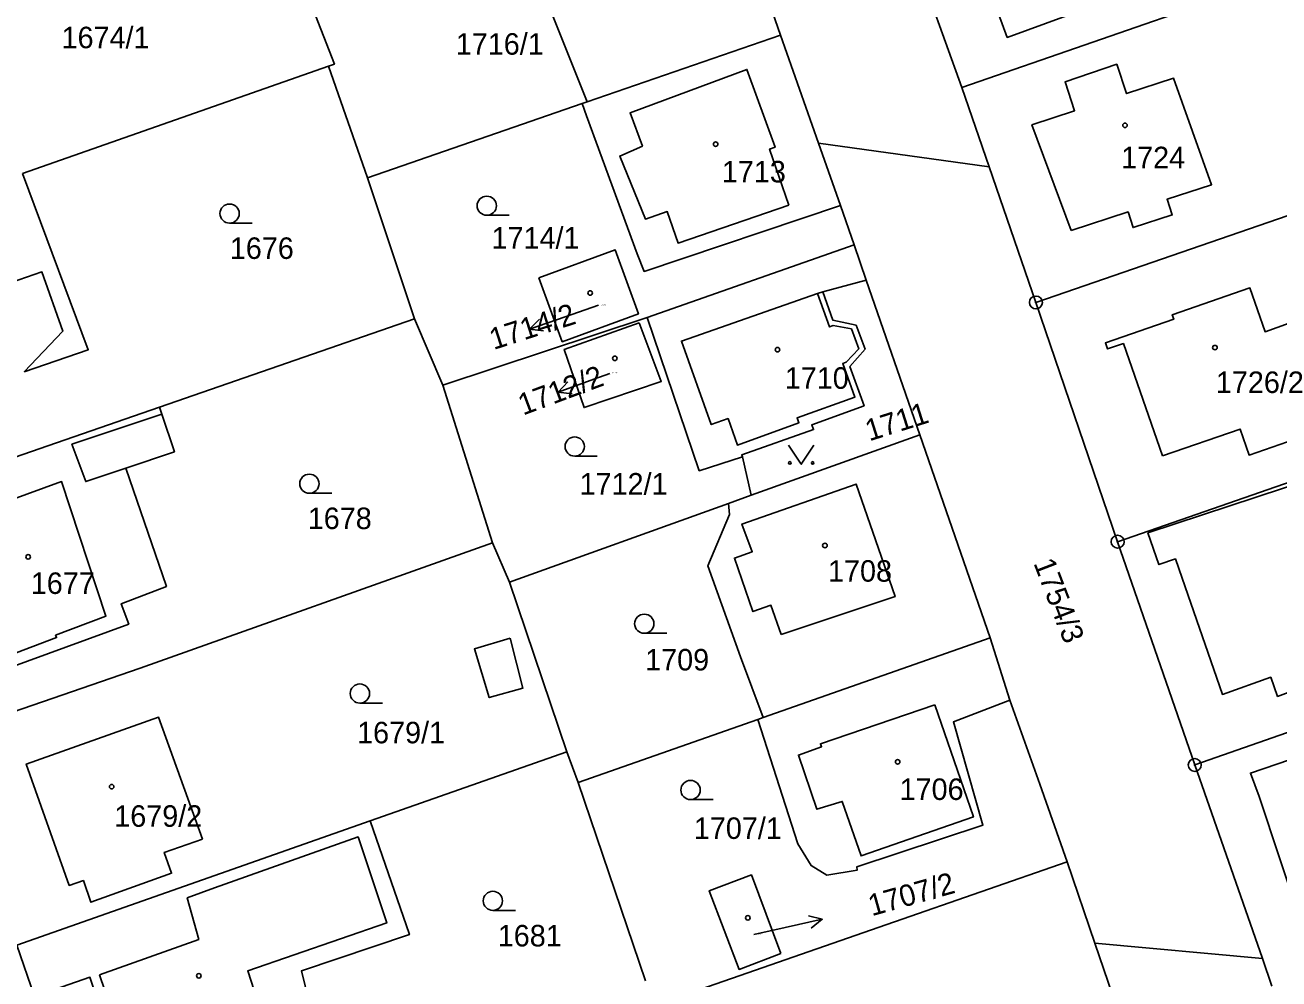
# Model space of a CAD drawing. Extents: x -737240 to -735272, y -1119606 to -1117878.
# Drawn here: x -735778.7 to -735679.6, y -1118596.4 to -1118521 of the extents above; entities that cross this region are included whole.
import ezdxf

# ---------------------------------------------------------------- set-up
doc = ezdxf.new("R2010")
doc.units = 0
for name, color, linetype in [('Level 1', 7, 'Continuous'), ('Level 16', 7, 'Continuous'), ('Level 18', 7, 'Continuous'), ('Level 19', 7, 'Continuous'), ('Level 25', 7, 'Continuous'), ('Level 4', 7, 'Continuous')]:
    doc.layers.add(name, color=color, linetype=linetype)

msp = doc.modelspace()

# ---------------------------------------------------------------- linework, layer by layer
at = {"layer": 'Level 1'}
for p, q in [((-735725.27, -1118503.75), (-735719.03, -1118521.81)), ((-735704.71, -1118525.95), (-735710.89, -1118508.75)), ((-735734.31, -1118527.1), (-735741.37, -1118509.48)), ((-735663.61, -1118511.71), (-735704.71, -1118525.95)), ((-735734.31, -1118527.1), (-735719.03, -1118521.81)), ((-735719.03, -1118521.81), (-735716.02, -1118530.36)), ((-735754.76, -1118524.27), (-735778.95, -1118532.75)), ((-735754.76, -1118524.27), (-735751.67, -1118533.1)), ((-735702.54, -1118532.23), (-735704.71, -1118525.95)), ((-735751.67, -1118533.1), (-735734.71, -1118527.23)), ((-735734.71, -1118527.23), (-735734.31, -1118527.1)), ((-735657.72, -1118528.78), (-735698.84, -1118542.95)), ((-735702.54, -1118532.23), (-735716.02, -1118530.36)), ((-735716.02, -1118530.36), (-735714.3, -1118535.29)), ((-735698.84, -1118542.95), (-735702.54, -1118532.23)), ((-735751.67, -1118533.1), (-735747.97, -1118544.26)), ((-735714.3, -1118535.29), (-735713.21, -1118538.4)), ((-735729.58, -1118544.14), (-735713.21, -1118538.4)), ((-735713.21, -1118538.4), (-735712.25, -1118541.19)), ((-735712.25, -1118541.19), (-735715.68, -1118542.1)), ((-735712.25, -1118541.19), (-735708.02, -1118553.41)), ((-735692.38, -1118561.87), (-735698.84, -1118542.95)), ((-735747.97, -1118544.26), (-735768.12, -1118551.24)), ((-735747.97, -1118544.26), (-735745.72, -1118549.49)), ((-735745.72, -1118549.49), (-735729.58, -1118544.14)), ((-735651.31, -1118547.62), (-735692.38, -1118561.87)), ((-735745.72, -1118549.49), (-735741.8, -1118561.97)), ((-735768.12, -1118551.24), (-735791.33, -1118559.28)), ((-735768.12, -1118551.24), (-735767.94, -1118551.78)), ((-735721.34, -1118558.2), (-735708.02, -1118553.41)), ((-735708.02, -1118553.41), (-735702.46, -1118569.47)), ((-735722.04, -1118555.17), (-735721.34, -1118558.2)), ((-735721.34, -1118558.2), (-735723.13, -1118558.84)), ((-735723.13, -1118558.84), (-735740.44, -1118565.07)), ((-735741.8, -1118561.97), (-735740.44, -1118565.07)), ((-735686.29, -1118579.52), (-735692.38, -1118561.87)), ((-735740.44, -1118565.07), (-735735.93, -1118578.49)), ((-735645.17, -1118565.17), (-735686.29, -1118579.52)), ((-735720.39, -1118575.77), (-735702.46, -1118569.47)), ((-735702.46, -1118569.47), (-735700.9, -1118574.41)), ((-735735.02, -1118580.92), (-735720.81, -1118575.92)), ((-735720.81, -1118575.92), (-735720.39, -1118575.77)), ((-735735.93, -1118578.49), (-735751.46, -1118583.95)), ((-735735.93, -1118578.49), (-735735.02, -1118580.92)), ((-735680.94, -1118594.82), (-735686.29, -1118579.52)), ((-735735.02, -1118580.92), (-735729.7, -1118596.59)), ((-735751.46, -1118583.95), (-735779.41, -1118593.77)), ((-735696.38, -1118587.19), (-735694.18, -1118593.62)), ((-735778, -1118597.83), (-735779.41, -1118593.77)), ((-735694.18, -1118593.62), (-735667.47, -1118671.8)), ((-735694.18, -1118593.62), (-735680.94, -1118594.82)), ((-735680.2, -1118597.02), (-735680.94, -1118594.82))]:
    msp.add_line(p, q, dxfattribs=at)
for points in [[(-735757.7, -1118515.3), (-735754.29, -1118524.1), (-735754.76, -1118524.27)], [(-735700.96, -1118515.87), (-735703.07, -1118516.64), (-735701.11, -1118522), (-735696.42, -1118520.28), (-735696.84, -1118519.13)], [(-735696.05, -1118537.25), (-735699.16, -1118528.91), (-735695.78, -1118527.8), (-735696.53, -1118525.51), (-735692.45, -1118524.12), (-735691.68, -1118526.44), (-735687.96, -1118525.22), (-735684.95, -1118533.65), (-735688.47, -1118534.79), (-735688.07, -1118536.03), (-735691.16, -1118537.03), (-735691.56, -1118535.79), (-735696.05, -1118537.25)], [(-735714.3, -1118535.29), (-735729.82, -1118540.5), (-735730.37, -1118539.11), (-735734.36, -1118528.2), (-735734.71, -1118527.23)], [(-735778.95, -1118532.75), (-735773.75, -1118546.69), (-735778.81, -1118548.43)], [(-735738.13, -1118541.01), (-735736.28, -1118546.06), (-735730.26, -1118543.86), (-735732.09, -1118538.8), (-735738.13, -1118541.01)], [(-735715.68, -1118542.1), (-735714.9, -1118544.34), (-735713.05, -1118544.75), (-735712.35, -1118546.65), (-735713.55, -1118548.02), (-735712.42, -1118551.12), (-735716.56, -1118552.62), (-735716.42, -1118553.01), (-735722.1, -1118554.99), (-735722.04, -1118555.17)], [(-735688.84, -1118555.09), (-735682.7, -1118552.96), (-735681.99, -1118555.02), (-735675.93, -1118552.92), (-735678.81, -1118544.6), (-735680.73, -1118545.27), (-735681.93, -1118541.8), (-735688.07, -1118543.93), (-735687.95, -1118544.28), (-735693.35, -1118546.15), (-735693.18, -1118546.63), (-735691.93, -1118546.2), (-735688.84, -1118555.09)], [(-735730.2, -1118544.56), (-735736.12, -1118546.66), (-735734.56, -1118551.27), (-735728.46, -1118549.21), (-735730.2, -1118544.56)], [(-735729.58, -1118544.14), (-735725.45, -1118556.26), (-735722.04, -1118555.17)], [(-735767.94, -1118551.78), (-735766.94, -1118554.76), (-735770.78, -1118556.05)], [(-735770.78, -1118556.05), (-735767.57, -1118565.4), (-735771.14, -1118566.77), (-735770.55, -1118568.38), (-735781.89, -1118572.54), (-735785.26, -1118561.85), (-735789.88, -1118563.45)], [(-735674.11, -1118570.41), (-735677.6, -1118571.64), (-735677.08, -1118573.12), (-735679.74, -1118574.1), (-735680.28, -1118572.59), (-735684.1, -1118573.94), (-735687.29, -1118564.76), (-735687.82, -1118563.23), (-735689.12, -1118563.68), (-735689.99, -1118561.17), (-735677.1, -1118556.93), (-735676.78, -1118557.86), (-735672.52, -1118556.4), (-735670.53, -1118562.13), (-735668.3, -1118561.36), (-735666.98, -1118565.1), (-735669.23, -1118565.88), (-735668.35, -1118568.42), (-735674.11, -1118570.41)], [(-735720.39, -1118575.77), (-735722.18, -1118570.98), (-735724.77, -1118563.78), (-735723.05, -1118559.73), (-735723.13, -1118558.84)], [(-735741.8, -1118561.97), (-735769.66, -1118571.87), (-735785.11, -1118577.2)], [(-735700.9, -1118574.41), (-735705.36, -1118576.12), (-735703.03, -1118584.28), (-735713, -1118587.58), (-735712.96, -1118587.83), (-735715.37, -1118588.24), (-735716.61, -1118587.48), (-735717.66, -1118585.77), (-735720.81, -1118575.92)], [(-735700.9, -1118574.41), (-735698.54, -1118581.04), (-735696.38, -1118587.19)], [(-735764.73, -1118585.39), (-735768.19, -1118575.75), (-735778.65, -1118579.45), (-735775.25, -1118589.05), (-735774.14, -1118588.66), (-735773.54, -1118590.38), (-735767.17, -1118588.09), (-735767.74, -1118586.44), (-735764.73, -1118585.39)], [(-735675.25, -1118577.91), (-735675.35, -1118577.63), (-735670.51, -1118575.99), (-735669.76, -1118578.18), (-735666.49, -1118587.97), (-735677.89, -1118591.94), (-735681.2, -1118582.02), (-735681.88, -1118580.16), (-735677.71, -1118578.75)], [(-735751.46, -1118583.95), (-735748.37, -1118592.94), (-735756.89, -1118595.79), (-735755.5, -1118601.52), (-735770.12, -1118606.81), (-735773.62, -1118596.31), (-735778, -1118597.83)], [(-735729.04, -1118598.54), (-735710.02, -1118591.93), (-735696.38, -1118587.19)], [(-735719, -1118594.44), (-735721.33, -1118588.21), (-735724.66, -1118589.47), (-735722.3, -1118595.69), (-735719, -1118594.44)]]:
    msp.add_lwpolyline(points, dxfattribs=at)
at = {"layer": 'Level 16'}
for points in [[(-735733.41, -1118543.17), (-735736.04, -1118544.08), (-735738.876, -1118545.06)], [(-735737.767, -1118545.206), (-735738.876, -1118545.06), (-735738.094, -1118544.261)], [(-735732.53, -1118548.56), (-735733.79, -1118549.02), (-735736.608, -1118550.049)], [(-735735.497, -1118550.176), (-735736.608, -1118550.049), (-735735.84, -1118549.236)], [(-735721.14, -1118592.94), (-735718.66, -1118592.38), (-735715.733, -1118591.72)], [(-735716.819, -1118591.452), (-735715.733, -1118591.72), (-735716.599, -1118592.428)]]:
    msp.add_lwpolyline(points, dxfattribs=at)
at = {"layer": 'Level 25'}
for p, q in [((-735760.798, -1118536.68), (-735762.58, -1118536.68)), ((-735740.468, -1118536.06), (-735742.25, -1118536.06)), ((-735733.518, -1118555.1), (-735735.3, -1118555.1)), ((-735754.488, -1118558.04), (-735756.27, -1118558.04)), ((-735728.018, -1118569.11), (-735729.8, -1118569.11)), ((-735750.498, -1118574.63), (-735752.28, -1118574.63)), ((-735724.358, -1118582.26), (-735726.14, -1118582.26)), ((-735739.988, -1118591.02), (-735741.77, -1118591.02))]:
    msp.add_line(p, q, dxfattribs=at)
msp.add_lwpolyline([(-735716.39, -1118554.24), (-735717.39, -1118555.74), (-735718.39, -1118554.24)], dxfattribs=at)
for centre in [(-735718.29, -1118555.64), (-735716.49, -1118555.64)]:
    msp.add_circle(centre, 0.1, dxfattribs=at)
for centre, major_axis, ratio in [((-735691.8, -1118528.95), (0.18, 0), 0.984808), ((-735724.16, -1118530.44), (0.18, 0), 0.984808), ((-735742.25, -1118535.304), (0.764, 0), 0.989424), ((-735762.58, -1118535.924), (0.764, 0), 0.989424), ((-735734.08, -1118542.2), (0.18, 0), 0.984808), ((-735698.84, -1118542.95), (0.516, 0), 0.984808), ((-735698.84, -1118542.95), (0.0375, 0), 0.984808), ((-735719.27, -1118546.68), (0.18, 0), 0.984808), ((-735684.69, -1118546.52), (0.18, 0), 0.984808), ((-735732.13, -1118547.37), (0.18, 0), 0.984808), ((-735735.3, -1118554.344), (0.764, 0), 0.989424), ((-735756.27, -1118557.284), (0.764, 0), 0.989424), ((-735692.38, -1118561.87), (0.516, 0), 0.984808), ((-735715.52, -1118562.17), (0.18, 0), 0.984808), ((-735692.38, -1118561.87), (0.0375, 0), 0.984808), ((-735778.5, -1118563.07), (0.18, 0), 0.984808), ((-735729.8, -1118568.354), (0.764, 0), 0.989424), ((-735752.28, -1118573.874), (0.764, 0), 0.989424), ((-735709.77, -1118579.28), (0.18, 0), 0.984808), ((-735686.29, -1118579.52), (0.516, 0), 0.984808), ((-735686.29, -1118579.52), (0.0375, 0), 0.984808), ((-735771.9, -1118581.24), (0.18, 0), 0.984808), ((-735726.14, -1118581.504), (0.764, 0), 0.989424), ((-735741.77, -1118590.264), (0.764, 0), 0.989424), ((-735721.61, -1118591.61), (0.18, 0), 0.984808), ((-735765.01, -1118596.19), (0.18, 0), 0.984808)]:
    msp.add_ellipse(centre, major_axis=major_axis, ratio=ratio, dxfattribs=at)
at = {"layer": 'Level 4'}
msp.add_line((-735716.1, -1118542.25), (-735715.68, -1118542.1), dxfattribs=at)
for points in [[(-735718.37, -1118535.27), (-735719.89, -1118530.82), (-735719.46, -1118530.68), (-735721.69, -1118524.53), (-735730.92, -1118527.96), (-735729.94, -1118530.59), (-735731.74, -1118531.38), (-735729.71, -1118536.36), (-735727.98, -1118535.77), (-735727.13, -1118538.26), (-735718.37, -1118535.27)], [(-735792.2, -1118542.11), (-735793.13, -1118539.26), (-735784.78, -1118536.33), (-735783.85, -1118539.43), (-735782.11, -1118538.83), (-735781.09, -1118541.79), (-735777.41, -1118540.54), (-735775.76, -1118545.23), (-735778.81, -1118548.43)], [(-735716.1, -1118542.25), (-735715.15, -1118544.88), (-735714.87, -1118544.78), (-735713.42, -1118545.05), (-735712.84, -1118546.61), (-735713.83, -1118547.68), (-735714.11, -1118547.78), (-735713.15, -1118550.43), (-735717.72, -1118552.08), (-735717.57, -1118552.47), (-735722.44, -1118554.23), (-735723.17, -1118552.13), (-735724.5, -1118552.61), (-735726.87, -1118546.01), (-735716.1, -1118542.25)], [(-735767.94, -1118551.78), (-735775.04, -1118554.16), (-735773.95, -1118557.11), (-735770.78, -1118556.05)], [(-735781.35, -1118571.36), (-735784.13, -1118563.32), (-735784.3, -1118563.38), (-735785.36, -1118560.32), (-735780.05, -1118558.38), (-735779.97, -1118558.61), (-735775.86, -1118557.11), (-735772.35, -1118567.76), (-735776.34, -1118569.26), (-735776.26, -1118569.45), (-735781.35, -1118571.36)], [(-735718.98, -1118569.21), (-735709.97, -1118566.21), (-735713.05, -1118557.31), (-735722.08, -1118560.48), (-735721.26, -1118562.67), (-735722.68, -1118563.16), (-735721.21, -1118567.39), (-735719.79, -1118566.9), (-735718.98, -1118569.21)], [(-735740.39, -1118569.49), (-735739.4, -1118573.46), (-735742.06, -1118574.19), (-735743.22, -1118570.34), (-735740.39, -1118569.49)], [(-735706.83, -1118574.76), (-735703.78, -1118583.63), (-735712.66, -1118586.71), (-735714.15, -1118582.41), (-735716.16, -1118583.03), (-735717.61, -1118578.74), (-735715.79, -1118578.08), (-735715.87, -1118577.84), (-735706.83, -1118574.76)], [(-735772.86, -1118596.11), (-735769.58, -1118605.78), (-735759.17, -1118601.95), (-735761.15, -1118595.81), (-735750.15, -1118592.01), (-735752.42, -1118585.21), (-735763.77, -1118589.25), (-735765.93, -1118590.02), (-735765.02, -1118593.33), (-735772.86, -1118596.11)]]:
    msp.add_lwpolyline(points, dxfattribs=at)

# ---------------------------------------------------------------- texts
at = {"layer": 'Level 16'}
for s, rotation, p in [('1714/2', 17.68662, (-735741.709, -1118546.715)), ('1712/2', 20.43, (-735739.38, -1118551.9)), ('1707/2', 15.678, (-735711.815, -1118591.488))]:
    msp.add_text(s, height=1.7, rotation=rotation, dxfattribs=at).set_placement(p)
at = {"layer": 'Level 18'}
for s, p in [('1674/1', (-735775.86, -1118522.85)), ('1716/1', (-735744.7, -1118523.36)), ('1714/1', (-735741.87, -1118538.69)), ('1676', (-735762.56, -1118539.51)), ('1712/1', (-735734.91, -1118558.14)), ('1678', (-735756.4, -1118560.87)), ('1709', (-735729.73, -1118572.05)), ('1679/1', (-735752.5, -1118577.81)), ('1707/1', (-735725.88, -1118585.37)), ('1681', (-735741.38, -1118593.87))]:
    msp.add_text(s, height=1.7, dxfattribs=at).set_placement(p)
for s, rotation, p in [('1711', 17.53578, (-735712.009, -1118553.938)), ('1754/3', 291.07305, (-735699.053, -1118563.559))]:
    msp.add_text(s, height=1.7, rotation=rotation, dxfattribs=at).set_placement(p)
at = {"layer": 'Level 19'}
for s, height, p in [('1724', 1.7, (-735692.105, -1118532.34)), ('1713', 1.7, (-735723.665, -1118533.46)), ('1714/2', 0.1, (-735733.235, -1118543.17)), ('1712/2', 0.1, (-735732.355, -1118548.56)), ('1710', 1.7, (-735718.695, -1118549.78)), ('1726/2', 1.7, (-735684.615, -1118550.11)), ('1708', 1.7, (-735715.275, -1118565.03)), ('1677', 1.7, (-735778.295, -1118566)), ('1706', 1.7, (-735709.615, -1118582.29)), ('1679/2', 1.7, (-735771.695, -1118584.41)), ('1707/2', 0.1, (-735720.965, -1118592.94))]:
    msp.add_text(s, height=height, dxfattribs=at).set_placement(p)

doc.saveas('drawing.dxf')
